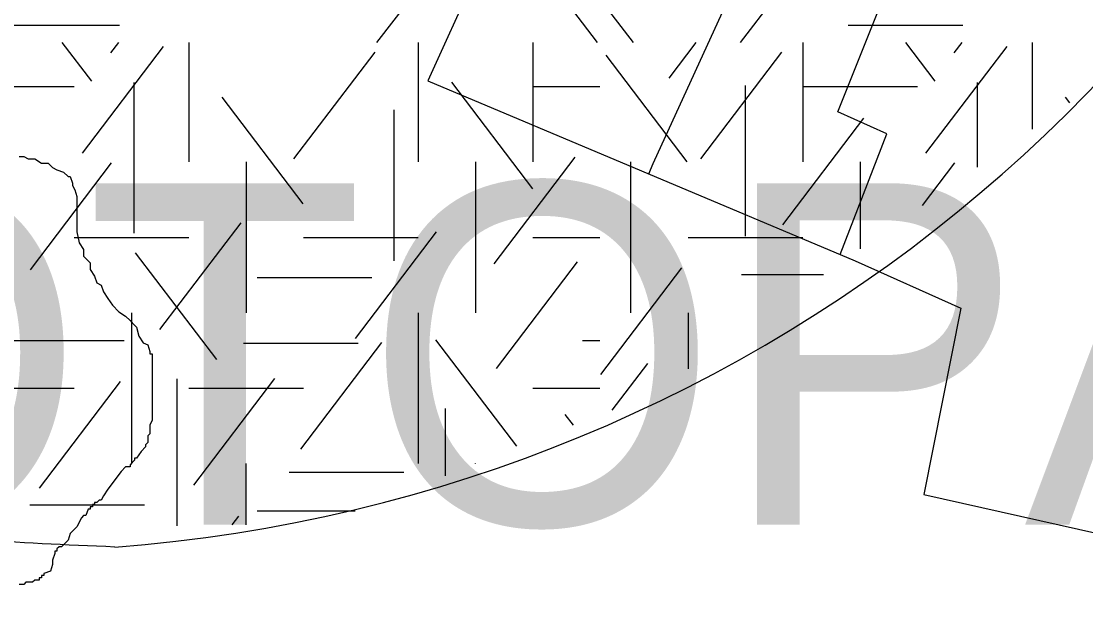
# Model space of a CAD drawing. Extents: x 419101 to 420177, y 4451541 to 4452254.
# Drawn here: x 419830.82 to 419843.29, y 4451646.16 to 4451653.06 of the extents above; entities that cross this region are included whole.
import ezdxf

# ---------------------------------------------------------------- set-up
doc = ezdxf.new("R2010")
doc.units = 0
for name, color, linetype in [('3_HALİHAZIR', 7, 'Continuous'), ('Level 3', 7, 'Continuous'), ('Level 41', 7, 'Continuous'), ('Level 48', 7, 'Continuous'), ('Level 62', 7, 'Continuous')]:
    doc.layers.add(name, color=color, linetype=linetype)

msp = doc.modelspace()

# ---------------------------------------------------------------- linework, layer by layer
at = {"layer": '3_HALİHAZIR'}
for points in [[(419836.133, 4451653.576), (419835.582, 4451652.362), (419840.589, 4451650.253)], [(419838.223, 4451651.395), (419839.208, 4451653.544)], [(419840.413, 4451650.327), (419840.96, 4451651.74), (419840.386, 4451651.999), (419840.995, 4451653.525)], [(419838.172, 4451651.271), (419838.223, 4451651.395)], [(419840.589, 4451650.253), (419841.828, 4451649.699), (419841.394, 4451647.518), (419847.475, 4451646.156)]]:
    msp.add_lwpolyline(points, dxfattribs=at)
at = {"layer": 'Level 3'}
for points in [[(419830.798, 4451651.475), (419830.85, 4451651.475), (419830.902, 4451651.449), (419830.954, 4451651.449), (419830.98, 4451651.449), (419831.058, 4451651.398), (419831.136, 4451651.398), (419831.188, 4451651.346), (419831.239, 4451651.32), (419831.317, 4451651.294), (419831.369, 4451651.242), (419831.395, 4451651.242), (419831.421, 4451651.164), (419831.421, 4451651.138), (419831.447, 4451651.086), (419831.473, 4451651.008), (419831.473, 4451650.982), (419831.473, 4451650.904), (419831.473, 4451650.852), (419831.473, 4451650.774), (419831.473, 4451650.748), (419831.473, 4451650.67), (419831.473, 4451650.593), (419831.499, 4451650.463), (419831.551, 4451650.385), (419831.551, 4451650.307), (419831.629, 4451650.229), (419831.629, 4451650.151), (419831.68, 4451650.073), (419831.706, 4451649.995), (419831.758, 4451649.969), (419831.784, 4451649.891), (419831.836, 4451649.813), (419831.888, 4451649.736), (419831.966, 4451649.658), (419832.044, 4451649.606), (419832.095, 4451649.554), (419832.121, 4451649.528), (419832.173, 4451649.476), (419832.199, 4451649.372), (419832.251, 4451649.294), (419832.303, 4451649.268), (419832.329, 4451649.19), (419832.329, 4451649.164), (419832.355, 4451649.164), (419832.355, 4451649.138), (419832.355, 4451649.112), (419832.355, 4451649.06), (419832.355, 4451648.957), (419832.355, 4451648.905), (419832.355, 4451648.827), (419832.355, 4451648.749), (419832.355, 4451648.671), (419832.355, 4451648.593), (419832.355, 4451648.515), (419832.355, 4451648.463), (419832.355, 4451648.385), (419832.329, 4451648.333), (419832.329, 4451648.229), (419832.303, 4451648.203), (419832.303, 4451648.126), (419832.277, 4451648.1), (419832.277, 4451648.074), (419832.225, 4451648.022), (419832.173, 4451647.944), (419832.147, 4451647.944), (419832.147, 4451647.918), (419832.121, 4451647.892), (419832.095, 4451647.866), (419832.095, 4451647.84), (419832.07, 4451647.84), (419832.044, 4451647.84)], [(419832.044, 4451647.84), (419831.992, 4451647.788), (419831.836, 4451647.58), (419831.784, 4451647.502), (419831.758, 4451647.45), (419831.732, 4451647.45), (419831.706, 4451647.424), (419831.68, 4451647.424), (419831.68, 4451647.398), (419831.654, 4451647.398), (419831.654, 4451647.372), (419831.629, 4451647.372), (419831.629, 4451647.346), (419831.603, 4451647.346), (419831.577, 4451647.269), (419831.551, 4451647.269), (419831.525, 4451647.243), (419831.473, 4451647.139), (419831.395, 4451647.061), (419831.369, 4451646.983), (419831.291, 4451646.905), (419831.265, 4451646.905), (419831.239, 4451646.879), (419831.239, 4451646.853), (419831.213, 4451646.853), (419831.213, 4451646.827), (419831.188, 4451646.749), (419831.188, 4451646.697), (419831.162, 4451646.619), (419831.084, 4451646.593), (419831.084, 4451646.567), (419831.058, 4451646.567), (419831.058, 4451646.541), (419831.032, 4451646.541), (419831.032, 4451646.515), (419831.006, 4451646.515), (419830.98, 4451646.515), (419830.954, 4451646.49), (419830.928, 4451646.49), (419830.902, 4451646.49), (419830.876, 4451646.49), (419830.85, 4451646.464), (419830.824, 4451646.464), (419830.798, 4451646.464)]]:
    msp.add_lwpolyline(points, dxfattribs=at)
at = {"layer": 'Level 41'}
for p, q in [((419839.247, 4451652.81), (419840.076, 4451653.901)), ((419837.571, 4451652.81), (419836.769, 4451653.866)), ((419834.988, 4451652.81), (419835.525, 4451653.516)), ((419837.994, 4451652.81), (419837.6, 4451653.328)), ((419830.63, 4451653.016), (419831.973, 4451653.016)), ((419840.509, 4451653.016), (419841.852, 4451653.016)), ((419831.646, 4451652.358), (419831.302, 4451652.81)), ((419831.539, 4451651.516), (419832.489, 4451652.766)), ((419831.872, 4451652.69), (419831.963, 4451652.81)), ((419832.783, 4451652.81), (419832.783, 4451651.412)), ((419835.469, 4451652.81), (419835.469, 4451651.412)), ((419836.812, 4451652.81), (419836.812, 4451651.412)), ((419836.812, 4451652.81), (419836.812, 4451651.412)), ((419838.41, 4451652.393), (419838.727, 4451652.81)), ((419839.976, 4451652.81), (419839.976, 4451651.412)), ((419841.525, 4451652.358), (419841.181, 4451652.81)), ((419841.418, 4451651.516), (419842.368, 4451652.766)), ((419841.751, 4451652.69), (419841.842, 4451652.81)), ((419842.662, 4451652.81), (419842.662, 4451651.797)), ((419834.016, 4451651.447), (419834.965, 4451652.697)), ((419838.621, 4451651.412), (419837.672, 4451652.662)), ((419838.781, 4451651.447), (419839.73, 4451652.697)), ((419830.097, 4451652.296), (419831.44, 4451652.296)), ((419832.139, 4451652.343), (419832.139, 4451650.576)), ((419836.813, 4451651.096), (419835.864, 4451652.345)), ((419836.812, 4451652.296), (419837.6, 4451652.296)), ((419839.301, 4451652.308), (419839.301, 4451650.541)), ((419839.976, 4451652.296), (419841.319, 4451652.296)), ((419842.018, 4451652.343), (419842.018, 4451651.349)), ((419834.123, 4451650.921), (419833.174, 4451652.17)), ((419843.103, 4451652.105), (419843.053, 4451652.17)), ((419835.187, 4451652.022), (419835.187, 4451650.255)), ((419839.741, 4451650.675), (419840.69, 4451651.925)), ((419830.928, 4451650.15), (419831.877, 4451651.4)), ((419833.455, 4451651.412), (419833.455, 4451649.645)), ((419836.141, 4451651.412), (419836.141, 4451649.645)), ((419836.141, 4451651.412), (419836.141, 4451649.645)), ((419836.361, 4451650.219), (419837.31, 4451651.469)), ((419837.962, 4451649.645), (419837.962, 4451651.412)), ((419840.648, 4451651.412), (419840.648, 4451650.394)), ((419841.379, 4451650.903), (419841.756, 4451651.4)), ((419832.445, 4451649.449), (419833.396, 4451650.698)), ((419831.44, 4451650.528), (419832.783, 4451650.528)), ((419834.126, 4451650.528), (419835.469, 4451650.528)), ((419834.736, 4451649.344), (419835.685, 4451650.594)), ((419836.812, 4451650.528), (419837.6, 4451650.528)), ((419838.633, 4451650.528), (419839.976, 4451650.528)), ((419833.111, 4451649.099), (419832.161, 4451650.348)), ((419836.387, 4451648.993), (419837.337, 4451650.242)), ((419837.61, 4451648.924), (419838.559, 4451650.173)), ((419833.586, 4451650.058), (419834.929, 4451650.058)), ((419839.257, 4451650.094), (419840.218, 4451650.094)), ((419832.112, 4451649.645), (419832.112, 4451647.878)), ((419835.469, 4451649.645), (419835.469, 4451647.878)), ((419838.633, 4451649.645), (419838.633, 4451648.99)), ((419830.684, 4451649.321), (419832.027, 4451649.321)), ((419833.426, 4451649.288), (419834.769, 4451649.288)), ((419834.096, 4451648.047), (419835.046, 4451649.297)), ((419836.626, 4451648.081), (419835.677, 4451649.33)), ((419837.396, 4451649.321), (419837.6, 4451649.321)), ((419837.744, 4451648.505), (419838.159, 4451649.051)), ((419830.097, 4451648.761), (419831.44, 4451648.761)), ((419831.033, 4451647.591), (419831.983, 4451648.841)), ((419832.644, 4451648.873), (419832.644, 4451647.149)), ((419832.783, 4451648.761), (419834.126, 4451648.761)), ((419832.844, 4451647.627), (419833.793, 4451648.876)), ((419836.812, 4451648.761), (419837.6, 4451648.761)), ((419835.787, 4451648.523), (419835.787, 4451647.737)), ((419837.291, 4451648.327), (419837.194, 4451648.455)), ((419833.455, 4451647.163), (419833.455, 4451647.878)), ((419833.96, 4451647.78), (419835.303, 4451647.78)), ((419836.141, 4451647.876), (419836.141, 4451647.878)), ((419830.923, 4451647.395), (419832.266, 4451647.395)), ((419833.29, 4451647.16), (419833.368, 4451647.263)), ((419833.586, 4451647.324), (419834.734, 4451647.324))]:
    msp.add_line(p, q, dxfattribs=at)
at = {"layer": 'Level 62'}
msp.add_arc((419830.598, 4451664.592), 17.74, 274.263, 346.1596, dxfattribs=at)
msp.add_open_spline([(419831.917, 4451646.901), (419823.269, 4451647.181), (419826.47, 4451653.715), (419829.476, 4451657.912)], degree=2, dxfattribs=at)

# ---------------------------------------------------------------- texts
at = {"layer": 'Level 48'}
msp.add_text('YERALTI  OTOPARKI', height=4, dxfattribs=at).set_placement((419802.147, 4451647.163))

doc.saveas('drawing.dxf')
